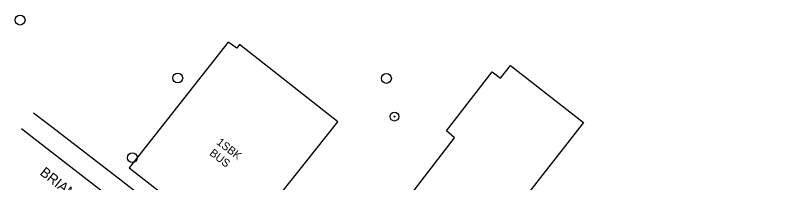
# Model space of a CAD drawing. Extents: x 553786 to 558838, y 502329 to 507342.
# Drawn here: x 558458.5 to 558838.2, y 506811.5 to 506895.4 of the extents above; entities that cross this region are included whole.
import ezdxf

# ---------------------------------------------------------------- set-up
doc = ezdxf.new("R2010")
doc.units = 0
for name, color, linetype in [('Exist Building Text', 7, 'Continuous'), ('Exist Property Owner Text', 7, 'Continuous'), ('Exist Utilities Other Located Object CELL', 7, 'Continuous'), ('Exist Utilities Other Pole CELL', 7, 'Continuous'), ('Prop Drainage Structure Headwall CELL', 7, 'Continuous'), ('Prop Drainage Structure Tops and Inverts LABEL', 7, 'Continuous'), ('Prop Erosion Rip Rap Pad Outlet for Jurisdictional Stream CELL', 7, 'Continuous')]:
    doc.layers.add(name, color=color, linetype=linetype)

msp = doc.modelspace()

# ---------------------------------------------------------------- linework, layer by layer
at = {"layer": 'Exist Utilities Other Located Object CELL'}
for radius in [2.18, 0.24]:
    msp.add_circle((558648.04, 506844.62), radius, dxfattribs=at)
at = {"layer": 'Exist Utilities Other Pole CELL'}
for centre in [(558460.97, 506892.94), (558539.76, 506863.94), (558644.06, 506863.74), (558517.05, 506824.09)]:
    msp.add_circle(centre, 2.46, dxfattribs=at)
at = {"layer": 'Prop Drainage Structure Headwall CELL'}
msp.add_lwpolyline([(558583.81, 506771.38), (558579.35, 506765.5), (558577.28, 506763.9), (558574.14, 506762.42), (558570.81, 506761.38), (558568.01, 506760.98), (558562.03, 506761.16), (558560.96, 506761.35), (558541.7, 506776.33), (558509.97, 506800.94), (558467.85, 506833.65), (558461.58, 506838.53)], dxfattribs=at)
at = {"layer": 'Prop Drainage Structure Tops and Inverts LABEL'}
msp.add_lwpolyline([(558467.7, 506846.53), (558477.29, 506839.19), (558511.54, 506812.84), (558532.97, 506795.93), (558559.35, 506775.45), (558562.03, 506773.17), (558565.49, 506770.45), (558568.56, 506768.13), (558569.29, 506767.57), (558574.41, 506770.75), (558576.9, 506773.91), (558577.58, 506775.06)], dxfattribs=at)
at = {"layer": 'Prop Erosion Rip Rap Pad Outlet for Jurisdictional Stream CELL'}
for points in [[(558515.42, 506819.05), (558568.63, 506777.55), (558619.81, 506842.04), (558570.59, 506880.75), (558569.26, 506878.82), (558565.02, 506881.91)], [(558640.37, 506710.33), (558640.83, 506710.89), (558604.76, 506738.65), (558678.02, 506834.06), (558674.02, 506837.45), (558696.98, 506866.98), (558701.09, 506863.8), (558706.08, 506870.29), (558742.5, 506841.72), (558701.95, 506789.72), (558757.72, 506746.06), (558759.39, 506748.14), (558773.01, 506737.69), (558797.91, 506770.08), (558838.18, 506739.3), (558804.03, 506693.71), (558830.65, 506673.69), (558782.85, 506611.58), (558756.84, 506631.96), (558751.05, 506624.66)]]:
    msp.add_lwpolyline(points, close=True, dxfattribs=at)

# ---------------------------------------------------------------- texts
at = {"layer": 'Exist Building Text'}
for s, p in [('1SBK', (558558.87, 506831.17)), ('BUS', (558555.3, 506825.71))]:
    msp.add_text(s, height=4, rotation=322.1543, dxfattribs=at).set_placement(p)
at = {"layer": 'Exist Property Owner Text'}
msp.add_text('BRIAN S. ASHWORTH', height=5, rotation=321.6667, dxfattribs=at).set_placement((558470.48, 506815.88))

doc.saveas('drawing.dxf')
